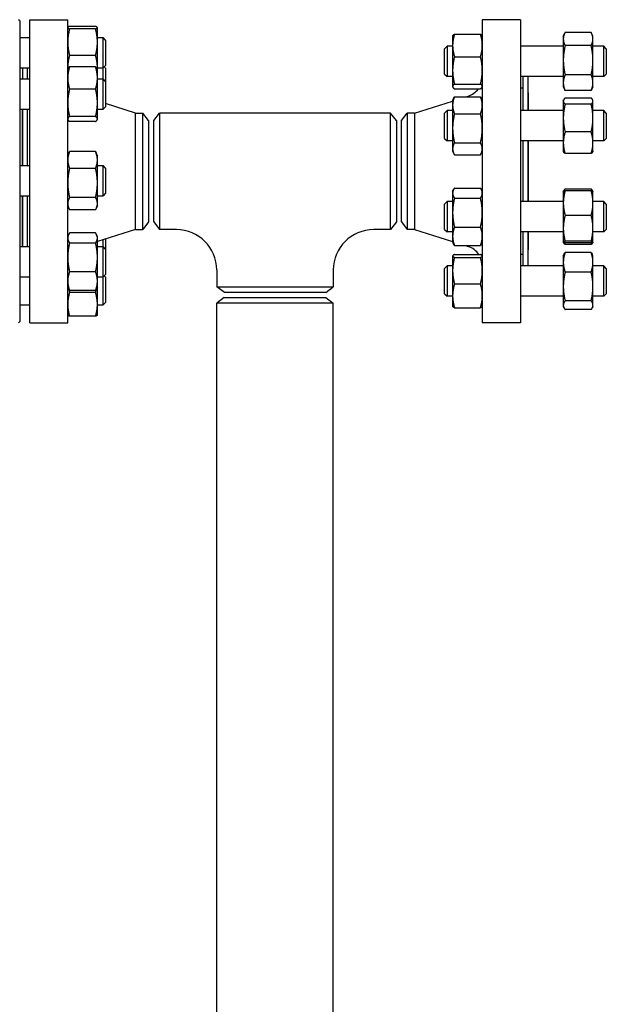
# Model space of a CAD drawing. Header units: inches. Extents: x 5 to 1128, y -85 to 748.
# Tile 504 of 656: x 593 to 608, y 414 to 439. Entities that reach past the tile are written whole.
import ezdxf

# ---------------------------------------------------------------- set-up
doc = ezdxf.new("R2010")
doc.units = ezdxf.units.IN
doc.header["$LTSCALE"] = 32
doc.header["$MEASUREMENT"] = 0
doc.layers.add('Visible (ANSI)', color=7, linetype='Continuous', lineweight=30)

msp = doc.modelspace()

# ---------------------------------------------------------------- linework, layer by layer
at = {"layer": 'Visible (ANSI)'}
for p, q in [((593.40563, 438.70242), (593.37438, 438.73367)), ((593.40563, 438.70242), (593.40563, 431.26492)), ((593.65313, 431.23367), (593.65313, 438.73367)), ((593.65313, 438.73367), (594.59313, 438.73367)), ((594.59313, 431.23367), (594.59313, 438.73367)), ((604.84313, 438.73367), (604.84313, 431.23367)), ((605.78313, 438.73367), (604.84313, 438.73367)), ((605.78313, 438.73367), (605.78313, 431.23367)), ((594.59313, 438.53951), (594.5943, 438.542)), ((595.28205, 438.56916), (594.63822, 438.56916)), ((595.28205, 438.50489), (594.63822, 438.50489)), ((595.32713, 438.53951), (595.32597, 438.542)), ((595.32713, 438.53702), (595.32713, 438.53951)), ((595.32713, 438.17756), (595.32713, 438.53702)), ((604.15422, 438.37549), (604.79805, 438.37549)), ((606.84513, 438.32488), (606.88119, 438.40219)), ((607.53405, 438.42066), (606.89022, 438.42066)), ((607.57913, 438.32488), (607.54308, 438.40219)), ((593.40563, 438.28951), (593.65313, 438.28951)), ((595.32713, 438.28951), (595.46563, 438.28951)), ((595.32713, 437.55505), (595.32713, 438.17756)), ((595.46563, 437.53951), (595.46563, 438.28951)), ((595.52813, 438.22701), (595.46563, 438.28951)), ((595.52813, 438.22701), (595.52813, 437.60201)), ((604.10913, 438.32488), (604.11311, 438.33341)), ((604.10913, 438.32488), (604.10913, 438.09672)), ((604.84313, 438.32488), (604.83915, 438.33341)), ((606.84513, 438.32488), (606.84513, 438.25607)), ((606.84513, 438.25607), (606.84513, 437.73109)), ((607.57913, 438.25607), (607.57913, 438.32488)), ((607.57913, 437.73109), (607.57913, 438.25607)), ((603.90813, 438.01238), (603.97063, 438.07488)), ((603.90813, 437.38738), (603.90813, 438.01238)), ((603.97063, 438.07488), (603.97063, 437.32488)), ((604.10913, 438.07488), (603.97063, 438.07488)), ((604.10913, 438.09672), (604.10913, 437.48015)), ((606.84513, 438.07488), (605.78313, 438.07488)), ((607.53405, 438.09148), (606.89022, 438.09148)), ((607.84563, 438.07488), (607.57913, 438.07488)), ((607.84563, 437.32488), (607.84563, 438.07488)), ((607.90813, 438.01238), (607.84563, 438.07488)), ((607.90813, 438.01238), (607.90813, 437.38738)), ((595.28205, 437.85024), (594.63822, 437.85024)), ((604.15422, 437.81795), (604.79805, 437.81795)), ((606.84513, 437.73109), (606.84513, 437.17489)), ((607.57913, 437.17489), (607.57913, 437.73109)), ((593.40563, 437.53951), (593.65313, 437.53951)), ((593.47313, 437.53951), (593.47313, 437.26708)), ((593.59313, 437.53951), (593.59313, 437.26708)), ((594.59313, 437.51708), (594.59753, 437.52651)), ((595.28205, 437.56977), (594.63822, 437.56977)), ((595.32713, 437.51708), (595.32274, 437.52651)), ((595.32713, 437.51708), (595.32713, 437.55505)), ((595.32713, 437.53951), (595.46563, 437.53951)), ((595.32713, 437.29291), (595.32713, 437.51708)), ((595.52813, 437.60201), (595.46563, 437.53951)), ((595.46563, 437.26708), (595.46563, 437.53951)), ((595.52813, 437.53259), (595.49343, 437.5673)), ((595.52813, 437.53259), (595.52813, 437.20458)), ((604.10913, 437.48015), (604.10913, 437.0833)), ((593.40563, 437.26708), (593.65313, 437.26708)), ((595.32713, 436.6772), (595.32713, 437.29291)), ((595.32713, 437.26708), (595.46563, 437.26708)), ((595.46563, 436.51708), (595.46563, 437.26708)), ((595.52813, 437.20458), (595.46563, 437.26708)), ((595.52813, 437.20458), (595.52813, 436.57958)), ((603.90813, 437.38738), (603.97063, 437.32488)), ((604.10913, 437.32488), (603.97063, 437.32488)), ((606.84513, 437.32488), (605.78313, 437.32488)), ((605.84813, 437.32488), (605.84813, 436.48376)), ((605.96813, 437.32488), (605.96813, 436.48376)), ((606.84513, 437.17489), (606.84513, 437.07488)), ((607.53405, 437.37069), (606.89022, 437.37069)), ((607.84563, 437.32488), (607.57913, 437.32488)), ((607.57913, 437.07488), (607.57913, 437.17489)), ((607.90813, 437.38738), (607.84563, 437.32488)), ((595.28205, 437.01604), (594.63822, 437.01604)), ((604.10913, 437.0833), (604.10913, 437.07488)), ((604.10913, 437.07488), (604.11311, 437.06634)), ((604.15422, 437.14234), (604.79805, 437.14234)), ((604.15422, 437.02426), (604.79805, 437.02426)), ((604.84313, 437.07488), (604.83915, 437.06634)), ((605.84313, 437.04367), (605.78313, 437.04367)), ((605.84313, 437.04367), (605.84313, 436.48376)), ((605.84813, 436.92367), (605.84313, 436.92367)), ((605.97313, 436.92367), (605.96813, 436.92367)), ((605.97313, 436.92367), (605.97313, 436.48376)), ((606.84513, 437.07488), (606.88119, 436.99756)), ((607.53405, 436.97909), (606.89022, 436.97909)), ((607.57913, 437.07488), (607.54308, 436.99756)), ((595.32713, 436.27637), (595.32713, 436.6772)), ((603.1698, 436.42367), (604.10913, 436.72119)), ((604.10913, 436.73376), (604.13776, 436.79515)), ((604.10913, 436.73376), (604.10913, 436.61705)), ((604.15422, 436.82702), (604.79805, 436.82702)), ((604.44328, 436.82702), (604.49411, 436.84312)), ((604.84313, 436.73376), (604.81451, 436.79515)), ((606.84513, 436.73376), (606.8518, 436.74805)), ((606.84513, 436.73376), (606.84513, 436.71979)), ((606.84513, 436.71979), (606.84513, 436.30047)), ((607.53405, 436.79566), (606.89022, 436.79566)), ((607.57913, 436.73376), (607.57247, 436.74805)), ((607.57913, 436.71979), (607.57913, 436.73376)), ((607.57913, 436.30047), (607.57913, 436.71979)), ((593.40563, 436.51708), (593.65313, 436.51708)), ((593.46813, 436.51708), (593.46813, 435.12673)), ((593.47313, 436.51708), (593.47313, 435.12673)), ((593.59313, 436.51708), (593.59313, 435.12673)), ((595.32713, 436.51708), (595.46563, 436.51708)), ((595.52813, 436.57958), (595.46563, 436.51708)), ((596.26647, 436.42367), (595.52813, 436.65752)), ((596.26647, 433.54367), (596.26647, 436.42367)), ((596.26647, 436.42367), (596.44926, 436.42367)), ((596.44926, 433.54367), (596.44926, 436.42367)), ((596.59313, 436.23617), (596.44926, 436.42367)), ((596.71813, 436.23617), (596.86201, 436.42367)), ((596.86201, 436.42367), (596.86201, 433.54367)), ((602.57426, 436.42367), (596.86201, 436.42367)), ((602.57426, 433.54367), (602.57426, 436.42367)), ((602.71813, 436.23617), (602.57426, 436.42367)), ((602.84313, 436.23617), (602.98701, 436.42367)), ((603.1698, 436.42367), (602.98701, 436.42367)), ((602.98701, 436.42367), (602.98701, 433.54367)), ((603.1698, 436.42367), (603.1698, 433.54367)), ((603.90813, 436.42126), (603.97063, 436.48376)), ((603.90813, 435.79626), (603.90813, 436.42126)), ((603.97063, 436.48376), (603.97063, 435.73376)), ((604.10913, 436.48376), (603.97063, 436.48376)), ((604.10913, 436.61705), (604.10913, 436.04795)), ((606.84513, 436.48376), (605.78313, 436.48376)), ((607.53405, 436.64392), (606.89022, 436.64392)), ((607.84563, 436.48376), (607.57913, 436.48376)), ((607.84563, 435.73376), (607.84563, 436.48376)), ((607.90813, 436.42126), (607.84563, 436.48376)), ((607.90813, 436.42126), (607.90813, 435.79626)), ((594.59313, 436.26708), (594.59753, 436.25765)), ((595.28205, 436.33835), (594.63822, 436.33835)), ((595.28205, 436.21438), (594.63822, 436.21438)), ((595.32713, 436.26708), (595.32274, 436.25765)), ((595.32713, 436.26708), (595.32713, 436.27637)), ((596.59313, 436.23617), (596.59313, 433.73117)), ((596.71813, 433.73117), (596.71813, 436.23617)), ((602.71813, 436.23617), (602.71813, 433.73117)), ((602.84313, 433.73117), (602.84313, 436.23617)), ((604.15422, 436.40708), (604.79805, 436.40708)), ((606.84513, 436.30047), (606.84513, 435.68944)), ((607.57913, 435.68944), (607.57913, 436.30047)), ((604.10913, 436.04795), (604.10913, 435.53966)), ((607.53405, 435.95702), (606.89022, 435.95702)), ((603.90813, 435.79626), (603.97063, 435.73376)), ((604.10913, 435.73376), (603.97063, 435.73376)), ((604.15422, 435.68882), (604.79805, 435.68882)), ((606.84513, 435.73376), (605.78313, 435.73376)), ((605.84313, 435.73376), (605.84313, 434.23358)), ((605.84813, 435.73376), (605.84813, 434.23358)), ((605.96813, 435.73376), (605.96813, 434.23358)), ((605.97313, 435.73376), (605.97313, 434.23358)), ((606.84513, 435.68944), (606.84513, 435.48376)), ((607.84563, 435.73376), (607.57913, 435.73376)), ((607.57913, 435.48376), (607.57913, 435.68944)), ((607.90813, 435.79626), (607.84563, 435.73376)), ((595.28205, 435.47055), (594.63822, 435.47055)), ((604.10913, 435.53966), (604.10913, 435.48376)), ((604.10913, 435.48376), (604.13776, 435.42237)), ((604.84313, 435.48376), (604.81451, 435.42237)), ((606.84513, 435.48376), (606.8518, 435.46947)), ((607.57913, 435.48376), (607.57247, 435.46947)), ((594.59313, 435.37673), (594.62298, 435.44073)), ((595.32713, 435.37673), (595.29729, 435.44073)), ((595.32713, 435.26302), (595.32713, 435.37673)), ((595.32713, 434.69607), (595.32713, 435.26302)), ((604.15422, 435.39049), (604.79805, 435.39049)), ((607.53405, 435.42186), (606.89022, 435.42186)), ((593.40563, 435.12673), (593.65313, 435.12673)), ((595.28205, 435.05548), (594.63822, 435.05548)), ((595.32713, 435.12673), (595.46563, 435.12673)), ((595.46563, 434.37673), (595.46563, 435.12673)), ((595.52813, 435.06423), (595.46563, 435.12673)), ((595.52813, 435.06423), (595.52813, 434.43923)), ((595.32713, 434.18478), (595.32713, 434.69607)), ((604.10913, 434.48358), (604.12901, 434.5262)), ((604.10913, 434.48358), (604.10913, 434.44368)), ((604.15422, 434.57054), (604.79805, 434.57054)), ((604.84313, 434.48358), (604.82326, 434.5262)), ((606.84513, 434.48358), (606.8455, 434.48436)), ((606.84513, 434.48358), (606.84513, 434.19772)), ((606.8455, 434.48436), (606.8518, 434.49787)), ((607.53405, 434.54548), (606.89022, 434.54548)), ((607.53405, 434.50082), (606.89022, 434.50082)), ((607.57877, 434.48436), (607.57247, 434.49787)), ((607.57913, 434.48358), (607.57877, 434.48436)), ((607.57913, 434.19772), (607.57913, 434.48358)), ((593.40563, 434.37673), (593.65313, 434.37673)), ((593.46813, 434.37673), (593.46813, 433.12225)), ((593.47313, 434.37673), (593.47313, 433.12225)), ((593.59313, 434.37673), (593.59313, 433.12225)), ((595.28205, 434.33666), (594.63822, 434.33666)), ((595.32713, 434.37673), (595.46563, 434.37673)), ((595.52813, 434.43923), (595.46563, 434.37673)), ((603.90813, 434.17108), (603.97063, 434.23358)), ((603.97063, 434.23358), (603.97063, 433.48358)), ((604.10913, 434.23358), (603.97063, 434.23358)), ((604.10913, 434.44368), (604.10913, 433.96084)), ((604.15422, 434.31682), (604.79805, 434.31682)), ((606.84513, 434.23358), (605.78313, 434.23358)), ((607.84563, 434.23358), (607.57913, 434.23358)), ((607.84563, 433.48358), (607.84563, 434.23358)), ((607.90813, 434.17108), (607.84563, 434.23358)), ((594.59313, 434.12673), (594.62298, 434.06273)), ((595.28205, 434.03291), (594.63822, 434.03291)), ((595.32713, 434.12673), (595.29729, 434.06273)), ((595.32713, 434.12673), (595.32713, 434.18478)), ((603.90813, 433.54608), (603.90813, 434.17108)), ((606.84513, 434.19772), (606.84513, 433.5735)), ((607.57913, 433.5735), (607.57913, 434.19772)), ((607.90813, 434.17108), (607.90813, 433.54608)), ((604.10913, 433.96084), (604.10913, 433.37574)), ((607.53405, 433.89462), (606.89022, 433.89462)), ((596.26647, 433.54367), (595.32713, 433.24615)), ((596.26647, 433.54367), (596.44926, 433.54367)), ((596.59313, 433.73117), (596.44926, 433.54367)), ((596.71813, 433.73117), (596.86201, 433.54367)), ((597.27813, 433.54367), (596.86201, 433.54367)), ((602.57426, 433.54367), (602.15813, 433.54367)), ((602.71813, 433.73117), (602.57426, 433.54367)), ((602.84313, 433.73117), (602.98701, 433.54367)), ((603.1698, 433.54367), (602.98701, 433.54367)), ((603.1698, 433.54367), (604.10913, 433.24615)), ((603.90813, 433.54608), (603.97063, 433.48358)), ((604.15422, 433.60486), (604.79805, 433.60486)), ((606.84513, 433.5735), (606.84513, 433.23436)), ((607.57913, 433.23436), (607.57913, 433.5735)), ((607.90813, 433.54608), (607.84563, 433.48358)), ((594.59313, 433.37225), (594.61205, 433.41282)), ((595.28205, 433.45821), (594.63822, 433.45821)), ((595.32713, 433.37225), (595.30821, 433.41282)), ((595.32713, 433.33415), (595.32713, 433.37225)), ((595.32713, 432.85461), (595.32713, 433.33415)), ((595.46563, 433.12225), (595.46563, 433.29002)), ((595.52813, 433.30981), (595.52813, 433.05975)), ((604.10913, 433.48358), (603.97063, 433.48358)), ((604.10913, 433.37574), (604.10913, 433.23358)), ((606.84513, 433.48358), (605.78313, 433.48358)), ((605.84313, 433.48358), (605.84313, 432.92367)), ((605.84813, 433.48358), (605.84813, 432.64246)), ((605.96813, 433.48358), (605.96813, 432.64246)), ((605.97313, 433.48358), (605.97313, 433.04367)), ((607.84563, 433.48358), (607.57913, 433.48358)), ((593.40563, 433.12225), (593.65313, 433.12225)), ((595.28205, 433.21009), (594.63822, 433.21009)), ((595.32713, 433.12225), (595.46563, 433.12225)), ((595.46563, 432.37225), (595.46563, 433.12225)), ((595.52813, 433.05975), (595.46563, 433.12225)), ((595.52813, 433.05975), (595.52813, 432.43475)), ((604.10913, 433.23358), (604.12901, 433.19096)), ((604.15422, 433.14662), (604.79805, 433.14662)), ((604.42338, 433.14662), (604.49411, 433.12422)), ((604.84313, 433.23358), (604.82326, 433.19096)), ((605.84813, 433.04367), (605.84313, 433.04367)), ((605.97313, 433.04367), (605.96813, 433.04367)), ((606.84513, 433.23436), (606.84513, 433.23358)), ((606.84513, 433.23358), (606.8455, 433.2328)), ((606.8455, 433.2328), (606.8518, 433.21929)), ((607.53405, 433.25238), (606.89022, 433.25238)), ((607.53405, 433.21634), (606.89022, 433.21634)), ((607.53405, 433.17168), (606.89022, 433.17168)), ((607.57877, 433.2328), (607.57247, 433.21929)), ((607.57913, 433.23358), (607.57877, 433.2328)), ((607.57913, 433.23358), (607.57913, 433.23436)), ((595.32713, 432.26771), (595.32713, 432.85461)), ((604.10913, 432.89246), (604.11052, 432.89544)), ((604.10913, 432.89246), (604.10913, 432.8895)), ((604.10913, 432.8895), (604.10913, 432.52582)), ((604.15422, 432.92461), (604.79805, 432.92461)), ((604.15422, 432.85439), (604.79805, 432.85439)), ((604.84313, 432.89246), (604.84174, 432.89544)), ((605.84313, 432.92367), (605.78313, 432.92367)), ((606.84513, 432.89246), (606.85989, 432.92412)), ((606.84513, 432.89246), (606.84513, 432.73092)), ((607.53405, 432.97302), (606.89022, 432.97302)), ((607.57913, 432.89246), (607.56437, 432.92412)), ((607.57913, 432.73092), (607.57913, 432.89246)), ((598.27813, 432.54367), (598.27813, 432.12754)), ((601.15813, 432.54367), (601.15813, 432.12754)), ((603.90813, 432.57996), (603.97063, 432.64246)), ((603.90813, 431.95496), (603.90813, 432.57996)), ((603.97063, 432.64246), (603.97063, 431.89246)), ((604.10913, 432.64246), (603.97063, 432.64246)), ((604.10913, 432.52582), (604.10913, 431.90379)), ((606.84513, 432.64246), (605.78313, 432.64246)), ((606.84513, 432.73092), (606.84513, 432.13605)), ((607.57913, 432.13605), (607.57913, 432.73092)), ((607.84563, 432.64246), (607.57913, 432.64246)), ((607.84563, 431.89246), (607.84563, 432.64246)), ((607.90813, 432.57996), (607.84563, 432.64246)), ((607.90813, 432.57996), (607.90813, 431.95496)), ((593.40563, 432.37225), (593.65313, 432.37225)), ((595.28205, 432.49913), (594.63822, 432.49913)), ((595.32713, 432.37225), (595.46563, 432.37225)), ((595.52813, 432.43475), (595.46563, 432.37225)), ((595.46563, 431.67783), (595.46563, 432.37225)), ((595.52813, 432.36533), (595.49343, 432.40004)), ((595.52813, 432.36533), (595.52813, 431.74033)), ((607.53405, 432.48883), (606.89022, 432.48883)), ((594.59313, 432.12225), (594.61205, 432.08167)), ((595.28205, 432.03629), (594.63822, 432.03629)), ((595.32713, 432.12225), (595.30821, 432.08167)), ((595.32713, 432.12225), (595.32713, 432.26771)), ((595.32713, 431.69337), (595.32713, 432.12225)), ((598.27813, 432.12754), (601.15813, 432.12754)), ((598.46563, 431.98367), (598.27813, 432.12754)), ((600.97063, 431.98367), (601.15813, 432.12754)), ((604.15422, 432.19725), (604.79805, 432.19725)), ((606.84513, 432.13605), (606.84513, 431.67259)), ((607.57913, 431.67259), (607.57913, 432.13605)), ((595.28205, 431.98857), (594.63822, 431.98857)), ((598.46363, 431.85867), (598.28063, 431.71825)), ((598.46363, 431.85867), (600.97263, 431.85867)), ((600.97063, 431.98367), (598.46563, 431.98367)), ((600.97263, 431.85867), (601.15563, 431.71825)), ((603.90813, 431.95496), (603.97063, 431.89246)), ((604.10913, 431.89246), (603.97063, 431.89246)), ((604.10913, 431.90379), (604.10913, 431.64246)), ((606.84513, 431.89246), (605.78313, 431.89246)), ((607.84563, 431.89246), (607.57913, 431.89246)), ((607.90813, 431.95496), (607.84563, 431.89246)), ((593.40563, 431.67783), (593.65313, 431.67783)), ((595.32713, 431.42783), (595.32713, 431.69337)), ((595.32713, 431.67783), (595.46563, 431.67783)), ((595.52813, 431.74033), (595.46563, 431.67783)), ((601.15563, 431.71825), (598.28063, 431.71825)), ((598.28063, 389.91659), (598.28063, 431.71825)), ((601.15563, 389.91659), (601.15563, 431.71825)), ((604.10913, 431.64246), (604.11052, 431.63948)), ((604.15422, 431.61032), (604.79805, 431.61032)), ((604.84313, 431.64246), (604.84174, 431.63948)), ((606.84513, 431.67259), (606.84513, 431.64246)), ((606.84513, 431.64246), (606.85989, 431.61081)), ((607.53405, 431.78327), (606.89022, 431.78327)), ((607.53405, 431.56191), (606.89022, 431.56191)), ((607.57913, 431.64246), (607.56437, 431.61081)), ((607.57913, 431.64246), (607.57913, 431.67259)), ((594.59313, 431.42783), (594.5943, 431.42534)), ((595.28205, 431.39818), (594.63822, 431.39818)), ((595.32713, 431.42783), (595.32597, 431.42534)), ((593.40563, 431.26492), (593.37438, 431.23367)), ((593.65313, 431.23367), (594.59313, 431.23367)), ((605.78313, 431.23367), (604.84313, 431.23367))]:
    msp.add_line(p, q, dxfattribs=at)
for centre, radius, start, end in [((604.34313, 437.31978), 0.5, 287.574716, 323.768383), ((597.27813, 432.54367), 1, 0, 90), ((602.15813, 432.54367), 1, 90, 180), ((604.34313, 432.64756), 0.5, 33.648781, 72.425284)]:
    msp.add_arc(centre, radius, start, end, dxfattribs=at)
for points, weights in [([(594.63822, 438.56916), (594.59313, 438.55194), (594.59313, 438.53702)], [1, 1.0379548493, 1]), ([(594.59313, 438.53702), (594.59313, 438.52211), (594.63822, 438.50489)], [1, 1.0379548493, 1]), ([(594.63822, 438.50489), (594.59313, 438.32948), (594.59313, 438.17756)], [1, 1.0379548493, 1]), ([(595.32713, 438.53702), (595.32713, 438.55194), (595.28205, 438.56916)], [1, 1.0379548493, 1]), ([(595.28205, 438.50489), (595.32713, 438.52211), (595.32713, 438.53702)], [1, 1.0379548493, 1]), ([(595.32713, 438.17756), (595.32713, 438.32948), (595.28205, 438.50489)], [1, 1.0379548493, 1]), ([(604.15422, 438.37549), (604.10913, 438.2261), (604.10913, 438.09672)], [1, 1.0379548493, 1]), ([(604.11311, 438.33341), (604.12229, 438.35308), (604.15422, 438.37549)], [1.01592605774, 1.02658709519, 1]), ([(604.79805, 438.37549), (604.82998, 438.35308), (604.83915, 438.33341)], [1, 1.02658709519, 1.01592605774]), ([(604.84313, 438.09672), (604.84313, 438.2261), (604.79805, 438.37549)], [1, 1.0379548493, 1]), ([(606.89022, 438.42066), (606.84513, 438.33246), (606.84513, 438.25607)], [1, 1.0379548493, 1]), ([(607.57913, 438.25607), (607.57913, 438.33246), (607.53405, 438.42066)], [1, 1.0379548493, 1]), ([(594.59313, 438.17756), (594.59313, 438.02565), (594.63822, 437.85024)], [1, 1.0379548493, 1]), ([(595.28205, 437.85024), (595.32713, 438.02565), (595.32713, 438.17756)], [1, 1.0379548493, 1]), ([(606.84513, 438.25607), (606.84513, 438.17968), (606.89022, 438.09148)], [1, 1.0379548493, 1]), ([(607.53405, 438.09148), (607.57913, 438.17968), (607.57913, 438.25607)], [1, 1.0379548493, 1]), ([(604.10913, 438.09672), (604.10913, 437.96735), (604.15422, 437.81795)], [1, 1.0379548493, 1]), ([(604.79805, 437.81795), (604.84313, 437.96735), (604.84313, 438.09672)], [1, 1.0379548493, 1]), ([(606.89022, 438.09148), (606.84513, 437.89834), (606.84513, 437.73109)], [1, 1.0379548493, 1]), ([(607.57913, 437.73109), (607.57913, 437.89834), (607.53405, 438.09148)], [1, 1.0379548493, 1]), ([(594.63822, 437.85024), (594.59313, 437.69205), (594.59313, 437.55505)], [1, 1.0379548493, 1]), ([(595.32713, 437.55505), (595.32713, 437.69205), (595.28205, 437.85024)], [1, 1.0379548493, 1]), ([(604.15422, 437.81795), (604.10913, 437.63692), (604.10913, 437.48015)], [1, 1.0379548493, 1]), ([(604.84313, 437.48015), (604.84313, 437.63692), (604.79805, 437.81795)], [1, 1.0379548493, 1]), ([(606.84513, 437.73109), (606.84513, 437.56383), (606.89022, 437.37069)], [1, 1.0379548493, 1]), ([(607.53405, 437.37069), (607.57913, 437.56383), (607.57913, 437.73109)], [1, 1.0379548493, 1]), ([(594.63822, 437.56977), (594.59313, 437.4214), (594.59313, 437.29291)], [1, 1.0379548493, 1]), ([(594.59313, 437.55505), (594.59313, 437.53688), (594.59387, 437.51866)], [1, 1.00487384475, 1.00849597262]), ([(594.59753, 437.52651), (594.60697, 437.54675), (594.63822, 437.56977)], [1.01637497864, 1.02600506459, 1]), ([(595.28205, 437.56977), (595.3133, 437.54675), (595.32274, 437.52651)], [1, 1.02600506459, 1.01637497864]), ([(595.32713, 437.29291), (595.32713, 437.4214), (595.28205, 437.56977)], [1, 1.0379548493, 1]), ([(595.3264, 437.51866), (595.32713, 437.53688), (595.32713, 437.55505)], [1.00849597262, 1.00487384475, 1]), ([(604.10913, 437.48015), (604.10913, 437.32337), (604.15422, 437.14234)], [1, 1.0379548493, 1]), ([(604.79805, 437.14234), (604.84313, 437.32337), (604.84313, 437.48015)], [1, 1.0379548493, 1]), ([(594.59313, 437.29291), (594.59313, 437.16441), (594.63822, 437.01604)], [1, 1.0379548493, 1]), ([(595.28205, 437.01604), (595.32713, 437.16441), (595.32713, 437.29291)], [1, 1.0379548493, 1]), ([(606.89022, 437.37069), (606.84513, 437.26576), (606.84513, 437.17489)], [1, 1.0379548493, 1]), ([(606.84513, 437.17489), (606.84513, 437.08402), (606.89022, 436.97909)], [1, 1.0379548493, 1]), ([(607.57913, 437.17489), (607.57913, 437.26576), (607.53405, 437.37069)], [1, 1.0379548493, 1]), ([(607.53405, 436.97909), (607.57913, 437.08402), (607.57913, 437.17489)], [1, 1.0379548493, 1]), ([(594.63822, 437.01604), (594.59313, 436.83446), (594.59313, 436.6772)], [1, 1.0379548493, 1]), ([(595.32713, 436.6772), (595.32713, 436.83446), (595.28205, 437.01604)], [1, 1.0379548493, 1]), ([(604.15422, 437.14234), (604.10913, 437.1107), (604.10913, 437.0833)], [1, 1.0379548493, 1]), ([(604.10913, 437.0833), (604.10913, 437.0559), (604.15422, 437.02426)], [1, 1.0379548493, 1]), ([(604.84313, 437.0833), (604.84313, 437.1107), (604.79805, 437.14234)], [1, 1.0379548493, 1]), ([(604.79805, 437.02426), (604.84313, 437.0559), (604.84313, 437.0833)], [1, 1.0379548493, 1]), ([(606.89022, 436.97909), (606.88543, 436.98845), (606.88119, 436.99756)], [1, 1.00389611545, 1.00699234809]), ([(607.54308, 436.99756), (607.53883, 436.98845), (607.53405, 436.97909)], [1.00699234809, 1.00389611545, 1]), ([(594.59313, 436.6772), (594.59313, 436.51994), (594.63822, 436.33835)], [1, 1.0379548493, 1]), ([(595.28205, 436.33835), (595.32713, 436.51994), (595.32713, 436.6772)], [1, 1.0379548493, 1]), ([(604.15422, 436.82702), (604.10913, 436.7145), (604.10913, 436.61705)], [1, 1.0379548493, 1]), ([(604.13776, 436.79515), (604.145, 436.81069), (604.15422, 436.82702)], [1.01207191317, 1.00752976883, 1]), ([(604.79805, 436.82702), (604.80726, 436.81069), (604.81451, 436.79515)], [1, 1.00752976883, 1.01207191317]), ([(604.84313, 436.61705), (604.84313, 436.7145), (604.79805, 436.82702)], [1, 1.0379548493, 1]), ([(606.89022, 436.79566), (606.84513, 436.755), (606.84513, 436.71979)], [1, 1.0379548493, 1]), ([(606.84513, 436.71979), (606.84513, 436.68457), (606.89022, 436.64392)], [1, 1.0379548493, 1]), ([(607.57913, 436.71979), (607.57913, 436.755), (607.53405, 436.79566)], [1, 1.0379548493, 1]), ([(607.53405, 436.64392), (607.57913, 436.68457), (607.57913, 436.71979)], [1, 1.0379548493, 1]), ([(604.10913, 436.61705), (604.10913, 436.51961), (604.15422, 436.40708)], [1, 1.0379548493, 1]), ([(604.79805, 436.40708), (604.84313, 436.51961), (604.84313, 436.61705)], [1, 1.0379548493, 1]), ([(606.89022, 436.64392), (606.84513, 436.45986), (606.84513, 436.30047)], [1, 1.0379548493, 1]), ([(607.57913, 436.30047), (607.57913, 436.45986), (607.53405, 436.64392)], [1, 1.0379548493, 1]), ([(594.63822, 436.33835), (594.59313, 436.30513), (594.59313, 436.27637)], [1, 1.0379548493, 1]), ([(594.59313, 436.27637), (594.59313, 436.2476), (594.63822, 436.21438)], [1, 1.0379548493, 1]), ([(595.32713, 436.27637), (595.32713, 436.30513), (595.28205, 436.33835)], [1, 1.0379548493, 1]), ([(595.28205, 436.21438), (595.32713, 436.2476), (595.32713, 436.27637)], [1, 1.0379548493, 1]), ([(604.15422, 436.40708), (604.10913, 436.21463), (604.10913, 436.04795)], [1, 1.0379548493, 1]), ([(604.84313, 436.04795), (604.84313, 436.21463), (604.79805, 436.40708)], [1, 1.0379548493, 1]), ([(606.84513, 436.30047), (606.84513, 436.14107), (606.89022, 435.95702)], [1, 1.0379548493, 1]), ([(607.53405, 435.95702), (607.57913, 436.14107), (607.57913, 436.30047)], [1, 1.0379548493, 1]), ([(604.10913, 436.04795), (604.10913, 435.88128), (604.15422, 435.68882)], [1, 1.0379548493, 1]), ([(604.79805, 435.68882), (604.84313, 435.88128), (604.84313, 436.04795)], [1, 1.0379548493, 1]), ([(606.89022, 435.95702), (606.84513, 435.81362), (606.84513, 435.68944)], [1, 1.0379548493, 1]), ([(607.57913, 435.68944), (607.57913, 435.81362), (607.53405, 435.95702)], [1, 1.0379548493, 1]), ([(604.15422, 435.68882), (604.10913, 435.60888), (604.10913, 435.53966)], [1, 1.0379548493, 1]), ([(604.84313, 435.53966), (604.84313, 435.60888), (604.79805, 435.68882)], [1, 1.0379548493, 1]), ([(606.84513, 435.68944), (606.84513, 435.56525), (606.89022, 435.42186)], [1, 1.0379548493, 1]), ([(607.53405, 435.42186), (607.57913, 435.56525), (607.57913, 435.68944)], [1, 1.0379548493, 1]), ([(594.63822, 435.47055), (594.59313, 435.35933), (594.59313, 435.26302)], [1, 1.0379548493, 1]), ([(594.62298, 435.44073), (594.62977, 435.45529), (594.63822, 435.47055)], [1.01129276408, 1.00690120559, 1]), ([(595.28205, 435.47055), (595.2905, 435.45529), (595.29729, 435.44073)], [1, 1.00690120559, 1.01129276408]), ([(595.32713, 435.26302), (595.32713, 435.35933), (595.28205, 435.47055)], [1, 1.0379548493, 1]), ([(604.10913, 435.53966), (604.10913, 435.47043), (604.15422, 435.39049)], [1, 1.0379548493, 1]), ([(604.79805, 435.39049), (604.84313, 435.47043), (604.84313, 435.53966)], [1, 1.0379548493, 1]), ([(606.89022, 435.42186), (606.86223, 435.4471), (606.8518, 435.46947)], [1, 1.02323189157, 1.01802363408]), ([(607.57247, 435.46947), (607.56204, 435.4471), (607.53405, 435.42186)], [1.01802363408, 1.02323189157, 1]), ([(594.59313, 435.26302), (594.59313, 435.1667), (594.63822, 435.05548)], [1, 1.0379548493, 1]), ([(595.28205, 435.05548), (595.32713, 435.1667), (595.32713, 435.26302)], [1, 1.0379548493, 1]), ([(594.63822, 435.05548), (594.59313, 434.86287), (594.59313, 434.69607)], [1, 1.0379548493, 1]), ([(595.32713, 434.69607), (595.32713, 434.86287), (595.28205, 435.05548)], [1, 1.0379548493, 1]), ([(594.59313, 434.69607), (594.59313, 434.52927), (594.63822, 434.33666)], [1, 1.0379548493, 1]), ([(595.28205, 434.33666), (595.32713, 434.52927), (595.32713, 434.69607)], [1, 1.0379548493, 1]), ([(604.15422, 434.57054), (604.10913, 434.50256), (604.10913, 434.44368)], [1, 1.0379548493, 1]), ([(604.84313, 434.44368), (604.84313, 434.50256), (604.79805, 434.57054)], [1, 1.0379548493, 1]), ([(606.89022, 434.50082), (606.84513, 434.33839), (606.84513, 434.19772)], [1, 1.0379548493, 1]), ([(606.8455, 434.48436), (606.84906, 434.492), (606.89022, 434.50082)], [1.00622561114, 1.03453366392, 1]), ([(606.89022, 434.54548), (606.85555, 434.51422), (606.84765, 434.48691)], [1, 1.02892942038, 1.01375847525]), ([(607.57662, 434.48691), (607.56871, 434.51422), (607.53405, 434.54548)], [1.01375847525, 1.02892942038, 1]), ([(607.57913, 434.19772), (607.57913, 434.33839), (607.53405, 434.50082)], [1, 1.0379548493, 1]), ([(607.53405, 434.50082), (607.5752, 434.492), (607.57877, 434.48436)], [1, 1.03453366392, 1.00622561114]), ([(594.63822, 434.33666), (594.59313, 434.25527), (594.59313, 434.18478)], [1, 1.0379548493, 1]), ([(595.32713, 434.18478), (595.32713, 434.25527), (595.28205, 434.33666)], [1, 1.0379548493, 1]), ([(604.10913, 434.44368), (604.10913, 434.38481), (604.15422, 434.31682)], [1, 1.0379548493, 1]), ([(604.15422, 434.31682), (604.10913, 434.12605), (604.10913, 433.96084)], [1, 1.0379548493, 1]), ([(604.79805, 434.31682), (604.84313, 434.38481), (604.84313, 434.44368)], [1, 1.0379548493, 1]), ([(604.84313, 433.96084), (604.84313, 434.12605), (604.79805, 434.31682)], [1, 1.0379548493, 1]), ([(594.59313, 434.18478), (594.59313, 434.1143), (594.63822, 434.03291)], [1, 1.0379548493, 1]), ([(595.28205, 434.03291), (595.32713, 434.1143), (595.32713, 434.18478)], [1, 1.0379548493, 1]), ([(606.84513, 434.19772), (606.84513, 434.05705), (606.89022, 433.89462)], [1, 1.0379548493, 1]), ([(607.53405, 433.89462), (607.57913, 434.05705), (607.57913, 434.19772)], [1, 1.0379548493, 1]), ([(604.10913, 433.96084), (604.10913, 433.79563), (604.15422, 433.60486)], [1, 1.0379548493, 1]), ([(604.79805, 433.60486), (604.84313, 433.79563), (604.84313, 433.96084)], [1, 1.0379548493, 1]), ([(606.89022, 433.89462), (606.84513, 433.72253), (606.84513, 433.5735)], [1, 1.0379548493, 1]), ([(607.57913, 433.5735), (607.57913, 433.72253), (607.53405, 433.89462)], [1, 1.0379548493, 1]), ([(604.15422, 433.60486), (604.10913, 433.48207), (604.10913, 433.37574)], [1, 1.0379548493, 1]), ([(604.84313, 433.37574), (604.84313, 433.48207), (604.79805, 433.60486)], [1, 1.0379548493, 1]), ([(606.84513, 433.5735), (606.84513, 433.42447), (606.89022, 433.25238)], [1, 1.0379548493, 1]), ([(607.53405, 433.25238), (607.57913, 433.42447), (607.57913, 433.5735)], [1, 1.0379548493, 1]), ([(594.63822, 433.45821), (594.59313, 433.39173), (594.59313, 433.33415)], [1, 1.0379548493, 1]), ([(594.59313, 433.33415), (594.59313, 433.27657), (594.63822, 433.21009)], [1, 1.0379548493, 1]), ([(595.32713, 433.33415), (595.32713, 433.39173), (595.28205, 433.45821)], [1, 1.0379548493, 1]), ([(595.28205, 433.21009), (595.32713, 433.27657), (595.32713, 433.33415)], [1, 1.0379548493, 1]), ([(604.10913, 433.37574), (604.10913, 433.2694), (604.15422, 433.14662)], [1, 1.0379548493, 1]), ([(604.79805, 433.14662), (604.84313, 433.2694), (604.84313, 433.37574)], [1, 1.0379548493, 1]), ([(594.63822, 433.21009), (594.59313, 433.01959), (594.59313, 432.85461)], [1, 1.0379548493, 1]), ([(595.32713, 432.85461), (595.32713, 433.01959), (595.28205, 433.21009)], [1, 1.0379548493, 1]), ([(604.15422, 433.14662), (604.13894, 433.16965), (604.12901, 433.19096)], [1, 1.01254508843, 1.01679720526]), ([(604.82326, 433.19096), (604.81332, 433.16965), (604.79805, 433.14662)], [1.01679720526, 1.01254508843, 1]), ([(606.89022, 433.25238), (606.84513, 433.24272), (606.84513, 433.23436)], [1, 1.0379548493, 1]), ([(606.84513, 433.23436), (606.84513, 433.226), (606.89022, 433.21634)], [1, 1.0379548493, 1]), ([(606.89022, 433.17168), (606.86223, 433.19693), (606.8518, 433.21929)], [1, 1.02323189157, 1.01802363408]), ([(606.87622, 433.21957), (606.88253, 433.19613), (606.89022, 433.17168)], [1.01047429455, 1.00627437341, 1]), ([(607.57913, 433.23436), (607.57913, 433.24272), (607.53405, 433.25238)], [1, 1.0379548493, 1]), ([(607.53405, 433.21634), (607.57913, 433.226), (607.57913, 433.23436)], [1, 1.0379548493, 1]), ([(607.53405, 433.17168), (607.54173, 433.19613), (607.54805, 433.21957)], [1, 1.00627437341, 1.01047429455]), ([(607.57247, 433.21929), (607.56204, 433.19693), (607.53405, 433.17168)], [1.01802363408, 1.02323189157, 1]), ([(594.59313, 432.85461), (594.59313, 432.68963), (594.63822, 432.49913)], [1, 1.0379548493, 1]), ([(595.28205, 432.49913), (595.32713, 432.68963), (595.32713, 432.85461)], [1, 1.0379548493, 1]), ([(604.15422, 432.92461), (604.10913, 432.90579), (604.10913, 432.8895)], [1, 1.0379548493, 1]), ([(604.10913, 432.8895), (604.10913, 432.87321), (604.15422, 432.85439)], [1, 1.0379548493, 1]), ([(604.15422, 432.85439), (604.10913, 432.67831), (604.10913, 432.52582)], [1, 1.0379548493, 1]), ([(604.84313, 432.8895), (604.84313, 432.90579), (604.79805, 432.92461)], [1, 1.0379548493, 1]), ([(604.79805, 432.85439), (604.84313, 432.87321), (604.84313, 432.8895)], [1, 1.0379548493, 1]), ([(604.84313, 432.52582), (604.84313, 432.67831), (604.79805, 432.85439)], [1, 1.0379548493, 1]), ([(606.89022, 432.97302), (606.84513, 432.84328), (606.84513, 432.73092)], [1, 1.0379548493, 1]), ([(606.85989, 432.92412), (606.87076, 432.94741), (606.89022, 432.97302)], [1.01852218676, 1.01603816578, 1]), ([(607.57913, 432.73092), (607.57913, 432.84328), (607.53405, 432.97302)], [1, 1.0379548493, 1]), ([(607.53405, 432.97302), (607.55351, 432.94741), (607.56437, 432.92412)], [1, 1.01603816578, 1.01852218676]), ([(604.10913, 432.52582), (604.10913, 432.37333), (604.15422, 432.19725)], [1, 1.0379548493, 1]), ([(604.79805, 432.19725), (604.84313, 432.37333), (604.84313, 432.52582)], [1, 1.0379548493, 1]), ([(606.84513, 432.73092), (606.84513, 432.61857), (606.89022, 432.48883)], [1, 1.0379548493, 1]), ([(607.53405, 432.48883), (607.57913, 432.61857), (607.57913, 432.73092)], [1, 1.0379548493, 1]), ([(594.63822, 432.49913), (594.59313, 432.37511), (594.59313, 432.26771)], [1, 1.0379548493, 1]), ([(595.32713, 432.26771), (595.32713, 432.37511), (595.28205, 432.49913)], [1, 1.0379548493, 1]), ([(606.89022, 432.48883), (606.84513, 432.29977), (606.84513, 432.13605)], [1, 1.0379548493, 1]), ([(607.57913, 432.13605), (607.57913, 432.29977), (607.53405, 432.48883)], [1, 1.0379548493, 1]), ([(594.59313, 432.26771), (594.59313, 432.1603), (594.63822, 432.03629)], [1, 1.0379548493, 1]), ([(594.63822, 432.03629), (594.62221, 432.0599), (594.61205, 432.08167)], [1, 1.01315756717, 1.01719263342]), ([(594.62031, 432.06541), (594.62807, 432.02804), (594.63822, 431.98857)], [1.01296687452, 1.00829731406, 1]), ([(595.28205, 432.03629), (595.32713, 432.1603), (595.32713, 432.26771)], [1, 1.0379548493, 1]), ([(595.30821, 432.08167), (595.29806, 432.0599), (595.28205, 432.03629)], [1.01719263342, 1.01315756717, 1]), ([(595.28205, 431.98857), (595.29219, 432.02804), (595.29996, 432.06541)], [1, 1.00829731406, 1.01296687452]), ([(604.15422, 432.19725), (604.10913, 432.03998), (604.10913, 431.90379)], [1, 1.0379548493, 1]), ([(604.84313, 431.90379), (604.84313, 432.03998), (604.79805, 432.19725)], [1, 1.0379548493, 1]), ([(606.84513, 432.13605), (606.84513, 431.97233), (606.89022, 431.78327)], [1, 1.0379548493, 1]), ([(607.53405, 431.78327), (607.57913, 431.97233), (607.57913, 432.13605)], [1, 1.0379548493, 1]), ([(594.63822, 431.98857), (594.59313, 431.83037), (594.59313, 431.69337)], [1, 1.0379548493, 1]), ([(595.32713, 431.69337), (595.32713, 431.83037), (595.28205, 431.98857)], [1, 1.0379548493, 1]), ([(604.10913, 431.90379), (604.10913, 431.76759), (604.15422, 431.61032)], [1, 1.0379548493, 1]), ([(604.79805, 431.61032), (604.84313, 431.76759), (604.84313, 431.90379)], [1, 1.0379548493, 1]), ([(594.59313, 431.69337), (594.59313, 431.55637), (594.63822, 431.39818)], [1, 1.0379548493, 1]), ([(595.28205, 431.39818), (595.32713, 431.55637), (595.32713, 431.69337)], [1, 1.0379548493, 1]), ([(604.15422, 431.61032), (604.11685, 431.62592), (604.11052, 431.63948)], [1, 1.0312558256, 1.01103329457]), ([(604.84174, 431.63948), (604.83542, 431.62592), (604.79805, 431.61032)], [1.01103329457, 1.0312558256, 1]), ([(606.89022, 431.78327), (606.84513, 431.72396), (606.84513, 431.67259)], [1, 1.0379548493, 1]), ([(606.84513, 431.67259), (606.84513, 431.62122), (606.89022, 431.56191)], [1, 1.0379548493, 1]), ([(607.57913, 431.67259), (607.57913, 431.72396), (607.53405, 431.78327)], [1, 1.0379548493, 1]), ([(607.53405, 431.56191), (607.57913, 431.62122), (607.57913, 431.67259)], [1, 1.0379548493, 1]), ([(594.63822, 431.39818), (594.60019, 431.41271), (594.5943, 431.42534)], [1, 1.03182900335, 1.01027429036]), ([(595.32597, 431.42534), (595.32008, 431.41271), (595.28205, 431.39818)], [1.01027429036, 1.03182900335, 1])]:
    msp.add_rational_spline(points, weights, degree=2, dxfattribs=at)

doc.saveas('drawing.dxf')
